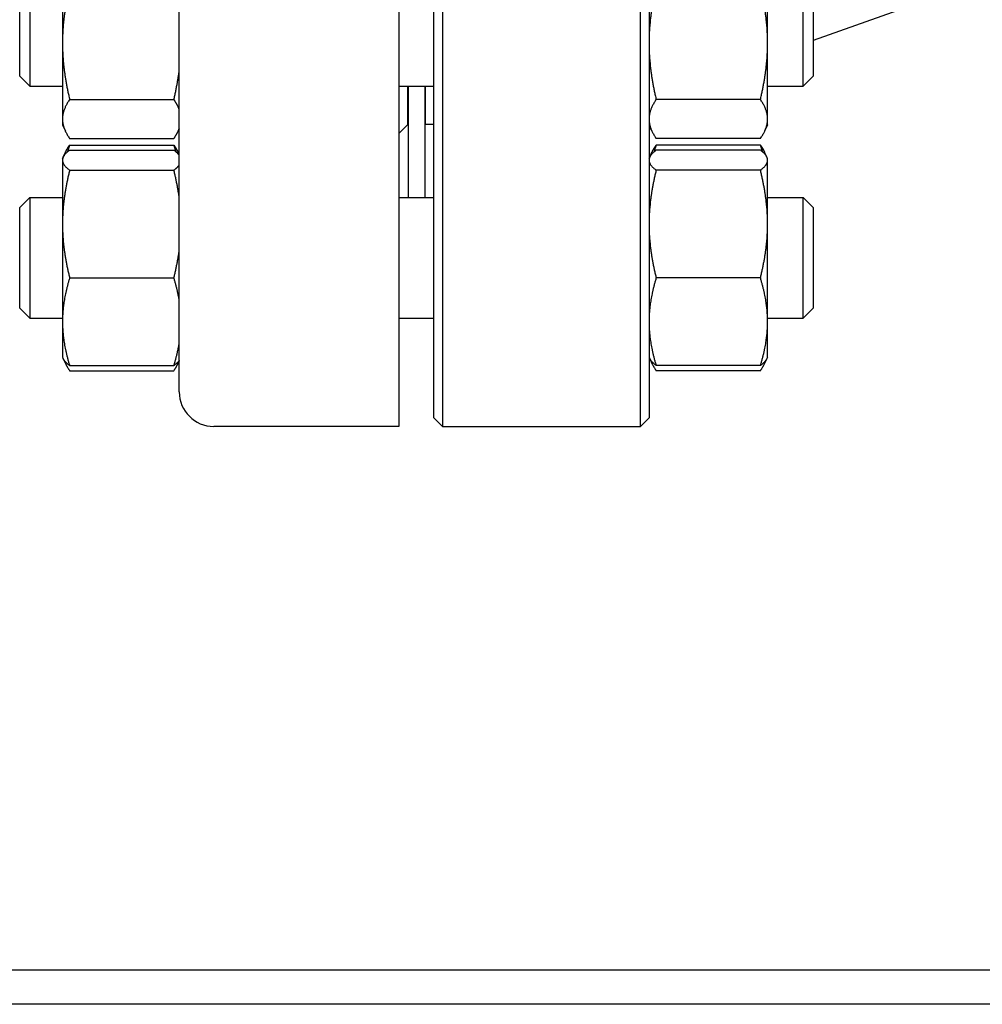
# Model space of a CAD drawing. Header units: inches. Extents: x 18 to 846, y -44 to 561.
# Tile 551 of 642: x 702.51 to 709.48, y 254.83 to 261.97. Entities that reach past the tile are written whole.
import ezdxf

# ---------------------------------------------------------------- set-up
doc = ezdxf.new("R2010")
doc.units = ezdxf.units.IN
doc.header["$LTSCALE"] = 24
doc.header["$MEASUREMENT"] = 0
doc.layers.add('Visible (ANSI)', color=7, linetype='Continuous', lineweight=30)

msp = doc.modelspace()

# ---------------------------------------------------------------- linework, layer by layer
at = {"layer": 'Visible (ANSI)'}
for p, q in [((705.2528, 274.019), (705.2528, 259.019)), ((705.5683, 274.019), (705.5683, 259.019)), ((707.0033, 259.019), (707.0033, 274.019)), ((705.5058, 259.0815), (705.5058, 273.9565)), ((707.0658, 273.9565), (707.0658, 259.0815)), ((703.6618, 259.269), (703.6618, 273.769)), ((702.8158, 262.473), (702.8158, 261.79704)), ((707.9248, 261.79704), (707.9248, 262.473)), ((702.57872, 262.36031), (702.57872, 261.48531)), ((708.18289, 261.48531), (708.18289, 262.36031)), ((702.5058, 261.55822), (702.5058, 262.28739)), ((708.2558, 262.28739), (708.2558, 261.55822)), ((709.3458, 262.204), (708.2558, 261.81677)), ((702.8158, 261.79704), (702.8158, 261.24685)), ((707.9248, 261.24685), (707.9248, 261.79704)), ((702.5058, 261.55822), (702.57872, 261.48531)), ((708.2558, 261.55822), (708.18289, 261.48531)), ((702.57872, 261.48531), (702.8158, 261.48531)), ((705.2528, 261.48531), (705.5058, 261.48531)), ((705.3158, 261.48531), (705.3158, 261.204)), ((705.3208, 261.48531), (705.3208, 260.67798)), ((705.4408, 261.48531), (705.4408, 260.67798)), ((705.4458, 261.209), (705.4458, 261.48531)), ((707.9248, 261.48531), (708.18289, 261.48531)), ((702.86767, 261.38833), (703.62294, 261.38833)), ((707.87294, 261.38833), (707.11767, 261.38833)), ((705.3208, 261.329), (705.3158, 261.329)), ((705.4458, 261.329), (705.4408, 261.329)), ((702.8158, 261.24685), (702.8158, 261.20381)), ((707.9248, 261.20381), (707.9248, 261.24685)), ((702.8158, 261.20381), (702.83716, 261.15802)), ((703.6618, 261.17593), (703.65345, 261.15802)), ((705.3158, 261.204), (705.2528, 261.141)), ((705.4458, 261.209), (705.5058, 261.209)), ((707.0658, 261.20381), (707.08716, 261.15802)), ((707.9248, 261.20381), (707.90345, 261.15802)), ((702.86767, 261.10538), (703.62294, 261.10538)), ((707.87294, 261.10538), (707.11767, 261.10538)), ((702.82105, 260.97074), (702.83716, 261.00527)), ((702.86767, 261.05791), (703.62294, 261.05791)), ((702.86767, 261.02101), (703.62294, 261.02101)), ((703.6618, 260.98736), (703.65345, 261.00527)), ((707.07105, 260.97074), (707.08716, 261.00527)), ((707.87294, 261.05791), (707.11767, 261.05791)), ((707.87294, 261.02101), (707.11767, 261.02101)), ((707.91955, 260.97074), (707.90345, 261.00527)), ((702.8158, 260.95948), (702.82105, 260.97074)), ((702.8158, 260.95948), (702.8158, 260.9484)), ((702.8158, 260.9484), (702.8158, 260.48553)), ((707.0658, 260.95948), (707.07105, 260.97074)), ((707.9248, 260.95948), (707.91955, 260.97074)), ((707.9248, 260.9484), (707.9248, 260.95948)), ((707.9248, 260.48553), (707.9248, 260.9484)), ((702.86767, 260.87579), (703.62294, 260.87579)), ((707.87294, 260.87579), (707.11767, 260.87579)), ((702.5058, 260.60507), (702.57872, 260.67798)), ((702.57872, 260.67798), (702.57872, 259.80298)), ((702.57872, 260.67798), (702.8158, 260.67798)), ((705.2528, 260.67798), (705.5058, 260.67798)), ((707.9248, 260.67798), (708.18289, 260.67798)), ((708.18289, 259.80298), (708.18289, 260.67798)), ((708.2558, 260.60507), (708.18289, 260.67798)), ((702.5058, 259.8759), (702.5058, 260.60507)), ((708.2558, 260.60507), (708.2558, 259.8759)), ((702.8158, 260.48553), (702.8158, 259.77761)), ((707.9248, 259.77761), (707.9248, 260.48553)), ((702.86767, 260.09526), (703.62294, 260.09526)), ((707.87294, 260.09526), (707.11767, 260.09526)), ((702.5058, 259.8759), (702.57872, 259.80298)), ((708.2558, 259.8759), (708.18289, 259.80298)), ((702.57872, 259.80298), (702.8158, 259.80298)), ((705.2528, 259.80298), (705.5058, 259.80298)), ((707.9248, 259.80298), (708.18289, 259.80298)), ((702.8158, 259.77761), (702.8158, 259.52148)), ((707.9248, 259.52148), (707.9248, 259.77761)), ((702.8158, 259.52148), (702.82105, 259.51023)), ((702.82105, 259.51023), (702.83716, 259.4757)), ((707.0658, 259.52148), (707.07105, 259.51023)), ((707.07105, 259.51023), (707.08716, 259.4757)), ((707.91955, 259.51023), (707.90345, 259.4757)), ((707.9248, 259.52148), (707.91955, 259.51023)), ((702.86767, 259.45996), (703.62294, 259.45996)), ((703.6618, 259.49361), (703.65345, 259.4757)), ((707.87294, 259.45996), (707.11767, 259.45996)), ((702.86767, 259.42305), (703.62294, 259.42305)), ((707.87294, 259.42305), (707.11767, 259.42305)), ((705.5058, 259.0815), (705.5683, 259.019)), ((707.0658, 259.0815), (707.0033, 259.019)), ((705.2528, 259.019), (703.9118, 259.019)), ((705.5683, 259.019), (707.0033, 259.019)), ((694.80746, 255.0815), (712.85415, 255.0815)), ((712.8308, 254.8315), (694.8308, 254.8315))]:
    msp.add_line(p, q, dxfattribs=at)
for centre, radius, start, end in [((703.1618, 261.15667), 0.5, 0, 2.123617), ((707.4408, 261.12926), 0.375, 170.315504, 180), ((703.9118, 259.269), 0.25, 180, 270)]:
    msp.add_arc(centre, radius, start, end, dxfattribs=at)
for points, weights in [([(702.86767, 262.20576), (702.8158, 261.98673), (702.8158, 261.79704)], [1, 1.0379548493, 1]), ([(707.11767, 262.20576), (707.0658, 261.98673), (707.0658, 261.79704)], [1, 1.0379548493, 1]), ([(707.9248, 261.79704), (707.9248, 261.98673), (707.87294, 262.20576)], [1, 1.0379548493, 1]), ([(702.8158, 261.79704), (702.8158, 261.60736), (702.86767, 261.38833)], [1, 1.0379548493, 1]), ([(707.0658, 261.79704), (707.0658, 261.60736), (707.11767, 261.38833)], [1, 1.0379548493, 1]), ([(707.87294, 261.38833), (707.9248, 261.60736), (707.9248, 261.79704)], [1, 1.0379548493, 1]), ([(703.62294, 261.38833), (703.64908, 261.49871), (703.6618, 261.59801)], [1, 1.01877372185, 1.01897523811]), ([(702.86767, 261.38833), (702.8158, 261.31251), (702.8158, 261.24685)], [1, 1.0379548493, 1]), ([(703.6618, 261.31575), (703.64908, 261.35012), (703.62294, 261.38833)], [1.01897523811, 1.01877372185, 1]), ([(707.11767, 261.38833), (707.0658, 261.31251), (707.0658, 261.24685)], [1, 1.0379548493, 1]), ([(707.9248, 261.24685), (707.9248, 261.31251), (707.87294, 261.38833)], [1, 1.0379548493, 1]), ([(702.8158, 261.24685), (702.8158, 261.18119), (702.86767, 261.10538)], [1, 1.0379548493, 1]), ([(707.0658, 261.24685), (707.0658, 261.18119), (707.11767, 261.10538)], [1, 1.0379548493, 1]), ([(707.87294, 261.10538), (707.9248, 261.18119), (707.9248, 261.24685)], [1, 1.0379548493, 1]), ([(703.62294, 261.10538), (703.64908, 261.14359), (703.6618, 261.17796)], [1, 1.01877372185, 1.01897523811]), ([(702.86767, 261.02101), (702.8158, 260.9821), (702.8158, 260.9484)], [1, 1.0379548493, 1]), ([(702.83716, 261.00527), (702.84893, 261.03051), (702.86767, 261.05791)], [1.01733426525, 1.01339325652, 1]), ([(702.86767, 261.05791), (702.85829, 261.03201), (702.85069, 261.00724)], [1, 1.00665836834, 1.01098059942]), ([(703.63992, 261.00724), (703.63232, 261.03201), (703.62294, 261.05791)], [1.01098059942, 1.00665836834, 1]), ([(703.62294, 261.05791), (703.64168, 261.03051), (703.65345, 261.00527)], [1, 1.01339325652, 1.01733426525]), ([(703.6618, 260.98376), (703.64908, 261.0014), (703.62294, 261.02101)], [1.01897523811, 1.01877372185, 1]), ([(707.11767, 261.02101), (707.0658, 260.9821), (707.0658, 260.9484)], [1, 1.0379548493, 1]), ([(707.08716, 261.00527), (707.09893, 261.03051), (707.11767, 261.05791)], [1.01733426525, 1.01339325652, 1]), ([(707.11767, 261.05791), (707.10829, 261.03201), (707.10069, 261.00724)], [1, 1.00665836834, 1.01098059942]), ([(707.88992, 261.00724), (707.88232, 261.03201), (707.87294, 261.05791)], [1.01098059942, 1.00665836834, 1]), ([(707.87294, 261.05791), (707.89168, 261.03051), (707.90345, 261.00527)], [1, 1.01339325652, 1.01733426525]), ([(707.9248, 260.9484), (707.9248, 260.9821), (707.87294, 261.02101)], [1, 1.0379548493, 1]), ([(702.8158, 260.9484), (702.8158, 260.9147), (702.86767, 260.87579)], [1, 1.0379548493, 1]), ([(707.0658, 260.9484), (707.0658, 260.9147), (707.11767, 260.87579)], [1, 1.0379548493, 1]), ([(707.87294, 260.87579), (707.9248, 260.9147), (707.9248, 260.9484)], [1, 1.0379548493, 1]), ([(702.86767, 260.87579), (702.8158, 260.66665), (702.8158, 260.48553)], [1, 1.0379548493, 1]), ([(703.62294, 260.87579), (703.64908, 260.8954), (703.6618, 260.91304)], [1, 1.01877372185, 1.01897523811]), ([(703.6618, 260.67558), (703.64908, 260.77039), (703.62294, 260.87579)], [1.01897523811, 1.01877372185, 1]), ([(707.11767, 260.87579), (707.0658, 260.66665), (707.0658, 260.48553)], [1, 1.0379548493, 1]), ([(707.9248, 260.48553), (707.9248, 260.66665), (707.87294, 260.87579)], [1, 1.0379548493, 1]), ([(702.8158, 260.48553), (702.8158, 260.30441), (702.86767, 260.09526)], [1, 1.0379548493, 1]), ([(707.0658, 260.48553), (707.0658, 260.30441), (707.11767, 260.09526)], [1, 1.0379548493, 1]), ([(707.87294, 260.09526), (707.9248, 260.30441), (707.9248, 260.48553)], [1, 1.0379548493, 1]), ([(703.62294, 260.09526), (703.64908, 260.20066), (703.6618, 260.29547)], [1, 1.01877372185, 1.01897523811]), ([(702.86767, 260.09526), (702.8158, 259.92503), (702.8158, 259.77761)], [1, 1.0379548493, 1]), ([(703.6618, 259.9323), (703.64908, 260.00948), (703.62294, 260.09526)], [1.01897523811, 1.01877372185, 1]), ([(707.11767, 260.09526), (707.0658, 259.92503), (707.0658, 259.77761)], [1, 1.0379548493, 1]), ([(707.9248, 259.77761), (707.9248, 259.92503), (707.87294, 260.09526)], [1, 1.0379548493, 1]), ([(702.8158, 259.77761), (702.8158, 259.63019), (702.86767, 259.45996)], [1, 1.0379548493, 1]), ([(707.0658, 259.77761), (707.0658, 259.63019), (707.11767, 259.45996)], [1, 1.0379548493, 1]), ([(707.87294, 259.45996), (707.9248, 259.63019), (707.9248, 259.77761)], [1, 1.0379548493, 1]), ([(703.62294, 259.45996), (703.64908, 259.54575), (703.6618, 259.62292)], [1, 1.01877372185, 1.01897523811]), ([(702.86767, 259.45996), (702.83202, 259.4867), (702.82105, 259.51023)], [1, 1.02578038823, 1.01653872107]), ([(702.82763, 259.49887), (702.84032, 259.46303), (702.86767, 259.42305)], [1.01895290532, 1.01965956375, 1]), ([(707.11767, 259.45996), (707.08202, 259.4867), (707.07105, 259.51023)], [1, 1.02578038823, 1.01653872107]), ([(707.07763, 259.49887), (707.09032, 259.46303), (707.11767, 259.42305)], [1.01895290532, 1.01965956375, 1]), ([(707.91955, 259.51023), (707.90859, 259.4867), (707.87294, 259.45996)], [1.01653872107, 1.02578038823, 1]), ([(707.87294, 259.42305), (707.90029, 259.46303), (707.91298, 259.49887)], [1, 1.01965956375, 1.01895290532]), ([(703.6618, 259.49721), (703.64908, 259.47957), (703.62294, 259.45996)], [1.01897523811, 1.01877372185, 1]), ([(703.62294, 259.42305), (703.64908, 259.46126), (703.6618, 259.49563)], [1, 1.01877372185, 1.01897523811])]:
    msp.add_rational_spline(points, weights, degree=2, dxfattribs=at)

doc.saveas('drawing.dxf')
